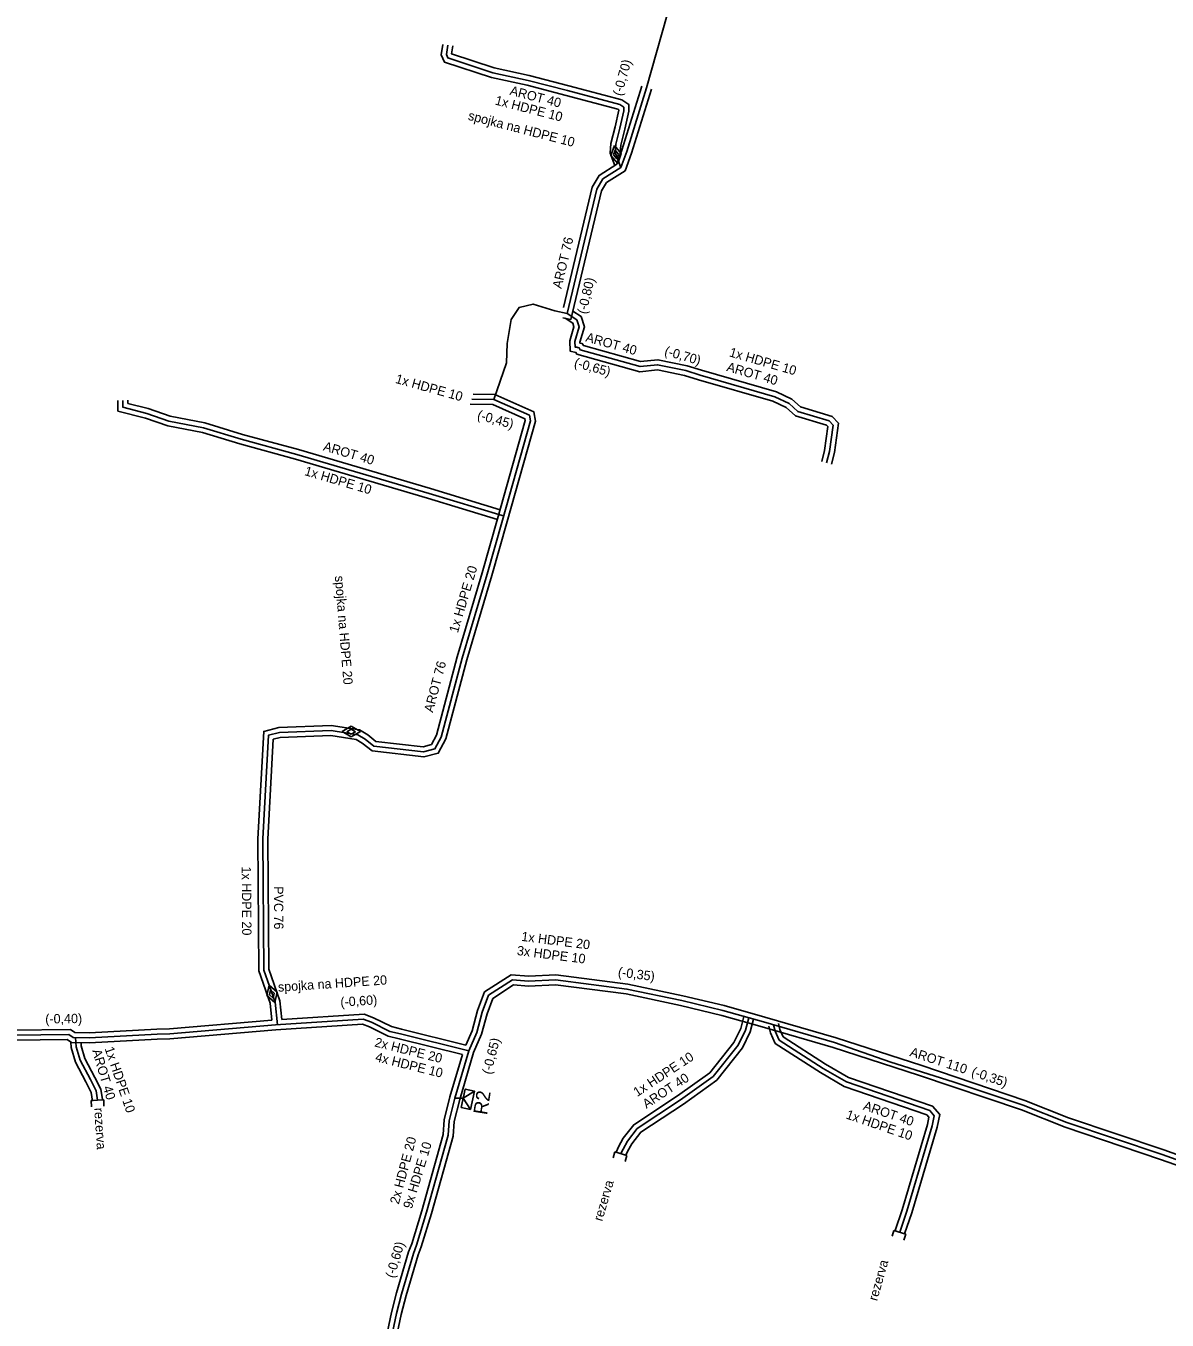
# Model space of a CAD drawing. Extents: x -651943 to -618711, y -1138561 to -1100552.
# Drawn here: x -635113.3 to -635021.9, y -1115401.6 to -1115298 of the extents above; entities that cross this region are included whole.
import ezdxf

# ---------------------------------------------------------------- set-up
doc = ezdxf.new("R2010")
doc.units = 0
for name, color, linetype in [('KT optika', 7, 'Continuous'), ('KT trasa', 7, 'Continuous'), ('KT zařízení', 7, 'Continuous')]:
    doc.layers.add(name, color=color, linetype=linetype)

# ---------------------------------------------------------------- blocks, each defined once
blk = doc.blocks.new('TVSPO_1')
at = {"layer": 'KT zařízení'}
for p, q in [((-0.074, 0.002), (0, 0.044)), ((-0.001, -0.041), (-0.074, 0.002)), ((-0.035, 0), (0, 0.02)), ((0.073, 0.001), (-0.001, -0.041)), ((0, 0.044), (0.073, 0.001)), ((0, 0.02), (0.035, 0)), ((0.035, 0), (0, -0.02)), ((0, -0.02), (-0.035, 0))]:
    blk.add_line(p, q, dxfattribs=at)
blk = doc.blocks.new('TVREZ')
at = {"layer": 'KT zařízení'}
for p, q in [((-0.05, 0.05), (0, 0.05)), ((0, -0.05), (0, 0.05)), ((-0.05, -0.05), (0, -0.05))]:
    blk.add_line(p, q, dxfattribs=at)
blk = doc.blocks.new('NPRIS')
at = {"layer": 'KT zařízení'}
for p, q in [((-0.075, 0), (0, 0.075)), ((0, 0.075), (0.075, 0))]:
    blk.add_line(p, q, dxfattribs=at)
blk.add_lwpolyline([(-0.075, 0.075), (0.075, 0.075), (0.075, 0), (-0.075, 0)], close=True, dxfattribs=at)

msp = doc.modelspace()

# ---------------------------------------------------------------- linework, layer by layer
at = {"layer": 'KT optika'}
msp.add_line((-635069.02, -1115323.8), (-635069.32, -1115323.72), dxfattribs=at)
for points in [[(-635061.57, -1115295.68), (-635063.61, -1115302.97)], [(-635065.67, -1115309.34), (-635066.13, -1115308.15), (-635066.07, -1115307.49), (-635065.75, -1115306.19), (-635065.43, -1115304.81), (-635065.44, -1115304.52), (-635065.76, -1115304.31), (-635069.95, -1115303.19), (-635073.1, -1115302.38), (-635075.92, -1115301.76), (-635079.52, -1115300.58), (-635079.65, -1115300.29), (-635079.53, -1115299.56)], [(-635063.61, -1115302.97), (-635065.21, -1115308.08), (-635065.67, -1115309.34), (-635067.12, -1115310.27), (-635067.6, -1115311.08), (-635069.98, -1115321.04), (-635070.96, -1115320.83), (-635072.71, -1115320.28), (-635073.83, -1115320.55), (-635074.45, -1115321.53), (-635074.77, -1115323.45), (-635074.84, -1115325), (-635075.85, -1115327.92)], [(-635069.98, -1115321.04), (-635069.19, -1115321.55), (-635069.02, -1115322.11), (-635069.36, -1115323.28), (-635069.34, -1115323.73), (-635069.02, -1115323.8), (-635068.93, -1115323.95), (-635064.13, -1115325.29), (-635062.73, -1115325.14), (-635060.48, -1115325.61), (-635059.33, -1115325.97), (-635053.36, -1115327.7), (-635052.21, -1115328.24), (-635051.5, -1115328.88), (-635048.99, -1115329.64), (-635048.68, -1115329.97), (-635048.97, -1115332.1), (-635049.21, -1115333)], [(-635075.05, -1115337.24), (-635075.19, -1115337.22), (-635081.03, -1115335.44), (-635091.61, -1115332.32), (-635096.07, -1115331.1), (-635099.08, -1115330.19), (-635101.86, -1115329.65), (-635103.63, -1115329.04), (-635105.54, -1115328.55), (-635105.55, -1115328)], [(-635080.07, -1115354.95), (-635078.39, -1115348.65), (-635076.39, -1115341.91), (-635075.15, -1115337.59), (-635072.92, -1115329.63), (-635073, -1115329.19), (-635075.85, -1115327.92), (-635077.61, -1115327.9)], [(-635093.18, -1115377.99), (-635093.36, -1115376.17), (-635094.27, -1115373.61), (-635094.33, -1115363.11), (-635093.89, -1115354.81), (-635093.01, -1115354.59), (-635088.88, -1115354.42), (-635086.74, -1115354.77), (-635086.16, -1115355.11), (-635085.45, -1115355.68), (-635081.48, -1115356.13), (-635080.57, -1115355.91), (-635080.07, -1115354.95)], [(-635012.59, -1115391.87), (-635013.08, -1115391.56), (-635015.91, -1115390.54), (-635018.9, -1115389.6), (-635022.33, -1115388.39), (-635029.97, -1115385.81), (-635033.47, -1115384.42), (-635039.07, -1115382.55), (-635044.05, -1115380.98), (-635048.57, -1115379.42), (-635054.26, -1115377.76), (-635057.5, -1115376.85), (-635060.8, -1115376.06), (-635065.19, -1115375.13), (-635070.9, -1115374.4), (-635073.06, -1115374.5), (-635074.36, -1115374.39), (-635076.27, -1115375.63), (-635076.77, -1115376.99), (-635077.21, -1115378.61), (-635077.85, -1115380.09)], [(-635077.85, -1115380.09), (-635083.33, -1115378.72), (-635084.17, -1115378.52), (-635085.64, -1115377.79), (-635086.3, -1115377.54), (-635093.33, -1115378), (-635101.8, -1115378.71), (-635102.8, -1115378.74), (-635108.22, -1115379.03), (-635109.52, -1115379.02), (-635109.87, -1115378.77), (-635114.35, -1115378.82)], [(-635055.44, -1115377.43), (-635055.7, -1115378.42), (-635056.29, -1115379.62), (-635058.28, -1115382.13), (-635060.9, -1115384.01), (-635064.36, -1115386.29), (-635065.15, -1115387.3), (-635065.5, -1115387.95), (-635065.67, -1115388.31)], [(-635053.45, -1115378), (-635053.31, -1115378.49), (-635052.99, -1115379.22), (-635049.49, -1115381.48), (-635047.62, -1115382.57), (-635040.95, -1115384.85), (-635040.58, -1115385.29), (-635040.74, -1115386.08), (-635042.77, -1115392.92), (-635043.34, -1115394.6)], [(-635109.33, -1115379.02), (-635109.28, -1115379.75), (-635108.96, -1115380.83), (-635108.15, -1115382.38), (-635107.7, -1115383.28), (-635107.58, -1115384.03)], [(-635096.92, -1115452.23), (-635096.27, -1115448.2), (-635095.83, -1115446.04), (-635095.46, -1115444.52), (-635092.82, -1115434.86), (-635092.18, -1115432.4), (-635091.28, -1115428.45), (-635089.75, -1115423.38), (-635088.5, -1115419.16), (-635087.89, -1115417.28), (-635086.53, -1115412.77), (-635084.96, -1115407.07), (-635084.08, -1115403.13), (-635083.65, -1115401.11), (-635083.25, -1115399.55), (-635082.29, -1115396.3), (-635082.04, -1115395.65), (-635081.23, -1115392.99), (-635079.5, -1115386.84), (-635079.42, -1115385.67), (-635078.97, -1115383.87), (-635077.85, -1115380.09)], [(-635078.97, -1115383.87), (-635078.3, -1115383.87)]]:
    msp.add_lwpolyline(points, dxfattribs=at)
at = {"layer": 'KT trasa'}
msp.add_line((-635069.02, -1115323.8), (-635069.32, -1115323.72), dxfattribs=at)
for points in [[(-635061.57, -1115295.68), (-635063.61, -1115302.97)], [(-635065.67, -1115309.34), (-635066.13, -1115308.15), (-635066.07, -1115307.49), (-635065.75, -1115306.19), (-635065.43, -1115304.81), (-635065.44, -1115304.52), (-635065.76, -1115304.31), (-635069.95, -1115303.19), (-635073.1, -1115302.38), (-635075.92, -1115301.76), (-635079.52, -1115300.58), (-635079.65, -1115300.29), (-635079.53, -1115299.56)], [(-635063.61, -1115302.97), (-635065.21, -1115308.08), (-635065.67, -1115309.34), (-635067.12, -1115310.27), (-635067.6, -1115311.08), (-635069.98, -1115321.04), (-635070.96, -1115320.83), (-635072.71, -1115320.28), (-635073.83, -1115320.55), (-635074.45, -1115321.53), (-635074.77, -1115323.45), (-635074.84, -1115325), (-635075.85, -1115327.92)], [(-635069.98, -1115321.04), (-635069.19, -1115321.55), (-635069.02, -1115322.11), (-635069.36, -1115323.28), (-635069.34, -1115323.73), (-635069.02, -1115323.8), (-635068.93, -1115323.95), (-635064.13, -1115325.29), (-635062.73, -1115325.14), (-635060.48, -1115325.61), (-635059.33, -1115325.97), (-635053.36, -1115327.7), (-635052.21, -1115328.24), (-635051.5, -1115328.88), (-635048.99, -1115329.64), (-635048.68, -1115329.97), (-635048.97, -1115332.1), (-635049.21, -1115333)], [(-635075.05, -1115337.24), (-635075.19, -1115337.22), (-635081.03, -1115335.44), (-635091.61, -1115332.32), (-635096.07, -1115331.1), (-635099.08, -1115330.19), (-635101.86, -1115329.65), (-635103.63, -1115329.04), (-635105.54, -1115328.55), (-635105.55, -1115328)], [(-635080.07, -1115354.95), (-635078.39, -1115348.65), (-635076.39, -1115341.91), (-635075.15, -1115337.59), (-635072.92, -1115329.63), (-635073, -1115329.19), (-635075.85, -1115327.92), (-635077.61, -1115327.9)], [(-635093.18, -1115377.99), (-635093.36, -1115376.17), (-635094.27, -1115373.61), (-635094.33, -1115363.11), (-635093.89, -1115354.81), (-635093.01, -1115354.59), (-635088.88, -1115354.42), (-635086.74, -1115354.77), (-635086.16, -1115355.11), (-635085.45, -1115355.68), (-635081.48, -1115356.13), (-635080.57, -1115355.91), (-635080.07, -1115354.95)], [(-635012.59, -1115391.87), (-635013.08, -1115391.56), (-635015.91, -1115390.54), (-635018.9, -1115389.6), (-635022.33, -1115388.39), (-635029.97, -1115385.81), (-635033.47, -1115384.42), (-635039.07, -1115382.55), (-635044.05, -1115380.98), (-635048.57, -1115379.42), (-635054.26, -1115377.76), (-635057.5, -1115376.85), (-635060.8, -1115376.06), (-635065.19, -1115375.13), (-635070.9, -1115374.4), (-635073.06, -1115374.5), (-635074.36, -1115374.39), (-635076.27, -1115375.63), (-635076.77, -1115376.99), (-635077.21, -1115378.61), (-635077.85, -1115380.09)], [(-635077.85, -1115380.09), (-635083.33, -1115378.72), (-635084.17, -1115378.52), (-635085.64, -1115377.79), (-635086.3, -1115377.54), (-635093.33, -1115378), (-635101.8, -1115378.71), (-635102.8, -1115378.74), (-635108.22, -1115379.03), (-635109.52, -1115379.02), (-635109.87, -1115378.77), (-635114.35, -1115378.82)], [(-635055.44, -1115377.43), (-635055.7, -1115378.42), (-635056.29, -1115379.62), (-635058.28, -1115382.13), (-635060.9, -1115384.01), (-635064.36, -1115386.29), (-635065.15, -1115387.3), (-635065.5, -1115387.95), (-635065.67, -1115388.31)], [(-635053.45, -1115378), (-635053.31, -1115378.49), (-635052.99, -1115379.22), (-635049.49, -1115381.48), (-635047.62, -1115382.57), (-635040.95, -1115384.85), (-635040.58, -1115385.29), (-635040.74, -1115386.08), (-635042.77, -1115392.92), (-635043.34, -1115394.6)], [(-635109.33, -1115379.02), (-635109.28, -1115379.75), (-635108.96, -1115380.83), (-635108.15, -1115382.38), (-635107.7, -1115383.28), (-635107.58, -1115384.03)], [(-635096.92, -1115452.23), (-635096.27, -1115448.2), (-635095.83, -1115446.04), (-635095.46, -1115444.52), (-635092.82, -1115434.86), (-635092.18, -1115432.4), (-635091.28, -1115428.45), (-635089.75, -1115423.38), (-635088.5, -1115419.16), (-635087.89, -1115417.28), (-635086.53, -1115412.77), (-635084.96, -1115407.07), (-635084.08, -1115403.13), (-635083.65, -1115401.11), (-635083.25, -1115399.55), (-635082.29, -1115396.3), (-635082.04, -1115395.65), (-635081.23, -1115392.99), (-635079.5, -1115386.84), (-635079.42, -1115385.67), (-635078.97, -1115383.87), (-635077.85, -1115380.09)], [(-635078.97, -1115383.87), (-635078.3, -1115383.87)]]:
    msp.add_lwpolyline(points, dxfattribs=at)
at = {"layer": 'KT zařízení'}
for points in [[(-635066.16, -1115309.18), (-635066.54, -1115308.21), (-635066.47, -1115307.42), (-635066.14, -1115306.1), (-635065.83, -1115304.77), (-635065.83, -1115304.74), (-635065.93, -1115304.68), (-635070.05, -1115303.58), (-635073.19, -1115302.77), (-635076.03, -1115302.15), (-635079.81, -1115300.91), (-635080.06, -1115300.34), (-635079.93, -1115299.49)], [(-635065.76, -1115308.49), (-635065.67, -1115307.56), (-635065.36, -1115306.28), (-635065.03, -1115304.85), (-635065.05, -1115304.3), (-635065.59, -1115303.94), (-635069.85, -1115302.8), (-635073.01, -1115301.99), (-635075.81, -1115301.37), (-635079.23, -1115300.26), (-635079.24, -1115300.24), (-635079.14, -1115299.62)], [(-635063.99, -1115302.85), (-635065.59, -1115307.95), (-635066, -1115309.08), (-635067.42, -1115309.98), (-635067.98, -1115310.93), (-635070.28, -1115320.57)], [(-635063.23, -1115303.09), (-635064.83, -1115308.21), (-635065.34, -1115309.61), (-635066.83, -1115310.56), (-635067.23, -1115311.23), (-635069.68, -1115321.51), (-635070.31, -1115321.38)], [(-635070.14, -1115321.42), (-635069.53, -1115321.81), (-635069.44, -1115322.11), (-635069.76, -1115323.23), (-635069.73, -1115324.06), (-635069.27, -1115324.15), (-635069.19, -1115324.29), (-635064.16, -1115325.7), (-635062.75, -1115325.54), (-635060.58, -1115326), (-635059.45, -1115326.35), (-635053.5, -1115328.07), (-635052.43, -1115328.58), (-635051.7, -1115329.24), (-635049.21, -1115329.99), (-635049.1, -1115330.1), (-635049.36, -1115332.02), (-635049.59, -1115332.9)], [(-635069.53, -1115320.86), (-635068.85, -1115321.29), (-635068.6, -1115322.11), (-635068.96, -1115323.33), (-635068.95, -1115323.41), (-635068.77, -1115323.45), (-635068.67, -1115323.61), (-635064.1, -1115324.88), (-635062.71, -1115324.74), (-635060.38, -1115325.22), (-635059.22, -1115325.59), (-635053.22, -1115327.32), (-635051.99, -1115327.9), (-635051.3, -1115328.52), (-635048.77, -1115329.29), (-635048.26, -1115329.83), (-635048.58, -1115332.18), (-635048.82, -1115333.1)], [(-635079.69, -1115355.1), (-635078, -1115348.76), (-635076, -1115342.02), (-635074.77, -1115337.7), (-635072.51, -1115329.65), (-635072.65, -1115328.91), (-635075.76, -1115327.52), (-635077.49, -1115327.5)], [(-635075.55, -1115337.53), (-635081.15, -1115335.82), (-635091.72, -1115332.71), (-635096.18, -1115331.48), (-635099.18, -1115330.58), (-635101.96, -1115330.04), (-635103.74, -1115329.42), (-635105.94, -1115328.86), (-635105.95, -1115328.01)], [(-635075.33, -1115336.76), (-635080.92, -1115335.06), (-635091.5, -1115331.94), (-635095.96, -1115330.72), (-635098.98, -1115329.8), (-635101.76, -1115329.26), (-635103.52, -1115328.66), (-635105.14, -1115328.24), (-635105.15, -1115327.99)], [(-635080.44, -1115354.8), (-635078.77, -1115348.54), (-635076.77, -1115341.8), (-635075.54, -1115337.48), (-635073.33, -1115329.61), (-635073.36, -1115329.47), (-635075.94, -1115328.32), (-635077.73, -1115328.3)], [(-635093.62, -1115377.62), (-635093.76, -1115376.26), (-635094.67, -1115373.68), (-635094.73, -1115363.1), (-635094.27, -1115354.5), (-635093.07, -1115354.19), (-635088.86, -1115354.02), (-635086.6, -1115354.38), (-635085.94, -1115354.78), (-635085.29, -1115355.3), (-635081.5, -1115355.73), (-635080.84, -1115355.56), (-635080.44, -1115354.8)], [(-635092.82, -1115377.57), (-635092.97, -1115376.08), (-635093.87, -1115373.54), (-635093.93, -1115363.12), (-635093.51, -1115355.13), (-635092.95, -1115354.99), (-635088.91, -1115354.82), (-635086.88, -1115355.15), (-635086.39, -1115355.44), (-635085.6, -1115356.07), (-635081.45, -1115356.54), (-635080.3, -1115356.25), (-635079.69, -1115355.1)], [(-635012.77, -1115391.25), (-635015.79, -1115390.16), (-635018.78, -1115389.22), (-635022.2, -1115388.01), (-635029.84, -1115385.43), (-635033.33, -1115384.05), (-635041.59, -1115381.26), (-635048.45, -1115379.04), (-635054.15, -1115377.38), (-635057.4, -1115376.46), (-635060.72, -1115375.67), (-635065.12, -1115374.73), (-635070.89, -1115374), (-635073.05, -1115374.1), (-635074.46, -1115373.98), (-635076.59, -1115375.36), (-635077.15, -1115376.86), (-635077.59, -1115378.48), (-635078.08, -1115379.62)], [(-635012.76, -1115392.23), (-635013.26, -1115391.92), (-635016.04, -1115390.92), (-635019.03, -1115389.98), (-635022.46, -1115388.77), (-635030.11, -1115386.19), (-635033.6, -1115384.8), (-635041.84, -1115382.02), (-635048.69, -1115379.81), (-635054.37, -1115378.15), (-635057.6, -1115377.24), (-635060.89, -1115376.45), (-635065.26, -1115375.52), (-635070.92, -1115374.8), (-635073.06, -1115374.9), (-635074.26, -1115374.8), (-635075.94, -1115375.89), (-635076.39, -1115377.11), (-635076.83, -1115378.74), (-635077.47, -1115380.22)], [(-635078.08, -1115379.62), (-635083.24, -1115378.33), (-635084.03, -1115378.14), (-635085.48, -1115377.43), (-635086.23, -1115377.13), (-635092.82, -1115377.57)], [(-635055.83, -1115377.33), (-635056.08, -1115378.28), (-635056.63, -1115379.41), (-635058.56, -1115381.84), (-635061.13, -1115383.68), (-635064.64, -1115385.99), (-635065.49, -1115387.08), (-635065.86, -1115387.77), (-635066.03, -1115388.15)], [(-635055.05, -1115377.53), (-635055.32, -1115378.56), (-635055.95, -1115379.83), (-635058, -1115382.42), (-635060.67, -1115384.34), (-635064.09, -1115386.59), (-635064.81, -1115387.52), (-635065.14, -1115388.13), (-635065.3, -1115388.48)], [(-635093.62, -1115377.62), (-635101.82, -1115378.31), (-635102.82, -1115378.34), (-635108.23, -1115378.63), (-635109.39, -1115378.62), (-635109.74, -1115378.36), (-635114.36, -1115378.42), (-635119.18, -1115378.83), (-635122.94, -1115379.16), (-635127.39, -1115379.53), (-635132.32, -1115379.85), (-635132.89, -1115379.63), (-635136.32, -1115379.89), (-635141.47, -1115380.12), (-635145.73, -1115380.74), (-635148.19, -1115380.87), (-635153.15, -1115381.24), (-635156.53, -1115381.48), (-635157.48, -1115381.69), (-635160.25, -1115381.58), (-635165, -1115382.01), (-635171.95, -1115382.33), (-635175.07, -1115382.56), (-635182.37, -1115382.67)], [(-635078.35, -1115380.38), (-635083.42, -1115379.11), (-635084.3, -1115378.9), (-635085.8, -1115378.16), (-635086.36, -1115377.94), (-635093.3, -1115378.4), (-635101.78, -1115379.11), (-635102.79, -1115379.14), (-635108.21, -1115379.43), (-635109.66, -1115379.42), (-635110, -1115379.17), (-635114.33, -1115379.22)], [(-635053.83, -1115378.1), (-635053.69, -1115378.63), (-635053.31, -1115379.49), (-635049.7, -1115381.82), (-635047.79, -1115382.94), (-635041.19, -1115385.19), (-635041.01, -1115385.4), (-635041.13, -1115385.98), (-635043.15, -1115392.8), (-635043.72, -1115394.47)], [(-635053.06, -1115377.9), (-635052.94, -1115378.36), (-635052.67, -1115378.95), (-635049.28, -1115381.14), (-635047.45, -1115382.2), (-635040.72, -1115384.51), (-635040.15, -1115385.18), (-635040.35, -1115386.18), (-635042.39, -1115393.04), (-635042.96, -1115394.73)], [(-635109.71, -1115379.38), (-635109.68, -1115379.82), (-635109.33, -1115380.98), (-635108.51, -1115382.56), (-635108.09, -1115383.41), (-635107.97, -1115384.1)], [(-635108.9, -1115379.42), (-635108.88, -1115379.68), (-635108.59, -1115380.68), (-635107.79, -1115382.2), (-635107.32, -1115383.16), (-635107.18, -1115383.97)], [(-635097.33, -1115452.27), (-635096.66, -1115448.13), (-635096.22, -1115445.95), (-635095.85, -1115444.42), (-635093.21, -1115434.76), (-635092.57, -1115432.31), (-635091.67, -1115428.35), (-635090.13, -1115423.26), (-635088.88, -1115419.05), (-635088.27, -1115417.16), (-635086.92, -1115412.66), (-635085.35, -1115406.97), (-635084.47, -1115403.05), (-635084.04, -1115401.02), (-635083.63, -1115399.45), (-635082.67, -1115396.17), (-635082.42, -1115395.52), (-635081.61, -1115392.88), (-635079.9, -1115386.77), (-635079.82, -1115385.6), (-635079.36, -1115383.77), (-635078.35, -1115380.38)], [(-635096.5, -1115452.15), (-635095.88, -1115448.27), (-635095.44, -1115446.13), (-635095.07, -1115444.62), (-635092.44, -1115434.97), (-635091.8, -1115432.5), (-635090.89, -1115428.55), (-635089.37, -1115423.49), (-635088.11, -1115419.28), (-635087.51, -1115417.4), (-635086.15, -1115412.88), (-635084.57, -1115407.16), (-635083.69, -1115403.22), (-635083.26, -1115401.2), (-635082.86, -1115399.66), (-635081.91, -1115396.42), (-635081.66, -1115395.78), (-635080.84, -1115393.1), (-635079.11, -1115386.91), (-635079.03, -1115385.73), (-635078.58, -1115383.98), (-635077.47, -1115380.22)]]:
    msp.add_lwpolyline(points, dxfattribs=at)

# ---------------------------------------------------------------- block references
for name, p, xscale, yscale, rotation in [('TVSPO_1', (-635066.07, -1115308.31), 10.000007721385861, 10.000007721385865, -78.66709699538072), ('TVSPO_1', (-635093.62, -1115375.53), 9.999993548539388, 9.99999354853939, -70.62005185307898), ('NPRIS', (-635077.56, -1115384.03), 9.999920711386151, 9.999920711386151, 77.70887114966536), ('TVREZ', (-635107.58, -1115384.03), 9.999978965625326, 9.999978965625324, 92.25668886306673), ('TVREZ', (-635065.67, -1115388.31), 10.000021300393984, 10.000021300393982, 73.19641381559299), ('TVREZ', (-635043.34, -1115394.6), 9.999987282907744, 9.999987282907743, 72.68590925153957)]:
    msp.add_blockref(name, p, dxfattribs=dict(at, xscale=xscale, yscale=yscale, rotation=rotation))
at = {"layer": 'KT zařízení', "xscale": 10, "yscale": 10}
msp.add_blockref('TVSPO_1', (-635087.26, -1115354.53), dxfattribs=at)

# ---------------------------------------------------------------- texts
at = {"layer": 'KT zařízení'}
for s, height, rotation, p in [('(-0,70)', 0.75, 74.33, (-635065.62, -1115303.67)), ('AROT 40', 0.75, 345.5282, (-635074.62, -1115303.52)), ('1x HDPE 10', 0.75, 345.5282, (-635075.8, -1115304.3)), ('spojka na HDPE 10', 0.75, 345.5282, (-635077.96, -1115305.52)), ('AROT 76', 0.75, 76.5847, (-635070.44, -1115319.09)), ('(-0,80)', 0.75, 76.5865, (-635068.45, -1115321.13)), ('AROT 40', 0.75, 344.4094, (-635068.55, -1115323.26)), ('(-0,70)', 0.75, 343.997, (-635062.24, -1115324.36)), ('(-0,65)', 0.75, 344.3954, (-635069.47, -1115325.29)), ('1x HDPE 10', 0.75, 343.8378, (-635057.05, -1115324.46)), ('AROT 40', 0.75, 343.8378, (-635057.26, -1115325.63)), ('1x HDPE 10', 0.75, 344.3985, (-635083.78, -1115326.59)), ('(-0,45)', 0.75, 344.3985, (-635077.23, -1115329.48)), ('AROT 40', 0.75, 343.5683, (-635089.56, -1115331.99)), ('1x HDPE 10', 0.75, 343.5706, (-635091.06, -1115333.97)), ('1x HDPE 20', 0.75, 73.4575, (-635078.73, -1115346.66)), ('spojka na HDPE 20', 0.75, 274.6073, (-635088.58, -1115342.06)), ('AROT 76', 0.75, 75.1026, (-635080.73, -1115353.03)), ('1x HDPE 20', 0.75, 270.3244, (-635096.03, -1115365.32)), ('PVC 76', 0.75, 270.3219, (-635093.46, -1115366.9)), ('1x HDPE 20', 0.75, 352.7783, (-635073.67, -1115371.27)), ('3x HDPE 10', 0.75, 352.7783, (-635074.03, -1115372.4)), ('(-0,35)', 0.75, 352.7783, (-635065.94, -1115374.12)), ('spojka na HDPE 20', 0.75, 3.8512, (-635093.11, -1115375.35)), ('(-0,60)', 0.75, 3.7719, (-635088.11, -1115376.55)), ('(-0,40)', 0.75, 0.6816, (-635111.76, -1115377.89)), ('2x HDPE 20', 0.75, 345.9559, (-635085.44, -1115379.72)), ('(-0,65)', 0.75, 75.5743, (-635076.08, -1115382.01)), ('AROT 40', 0.75, 286.4732, (-635108.02, -1115380.06)), ('1x HDPE 10', 0.75, 288.8026, (-635107.02, -1115379.89)), ('4x HDPE 10', 0.75, 345.9559, (-635085.39, -1115380.9)), ('1x HDPE 10', 0.75, 33.3875, (-635064.37, -1115383.78)), ('AROT 110', 0.75, 342.1281, (-635042.6, -1115380.48)), ('(-0,35)', 0.75, 341.3322, (-635037.67, -1115382.05)), ('AROT 40', 0.75, 33.3875, (-635063.63, -1115384.73)), ('R2', 1.125, 80.9837, (-635076.39, -1115385.26)), ('rezerva', 0.75, 273.8141, (-635107.85, -1115384.66)), ('AROT 40', 0.75, 341.1281, (-635046.33, -1115384.77)), ('1x HDPE 10', 0.75, 341.1299, (-635047.71, -1115385.48)), ('2x HDPE 20', 0.75, 75.0753, (-635083.46, -1115392.41)), ('9x HDPE 10', 0.75, 73.0026, (-635082.42, -1115392.78)), ('rezerva', 0.75, 73.7398, (-635067.17, -1115393.77)), ('(-0,60)', 0.75, 73.5897, (-635083.82, -1115398.32)), ('rezerva', 0.75, 74.1508, (-635045.16, -1115400.15))]:
    msp.add_text(s, height=height, rotation=rotation, dxfattribs=at).set_placement(p)

doc.saveas('drawing.dxf')
